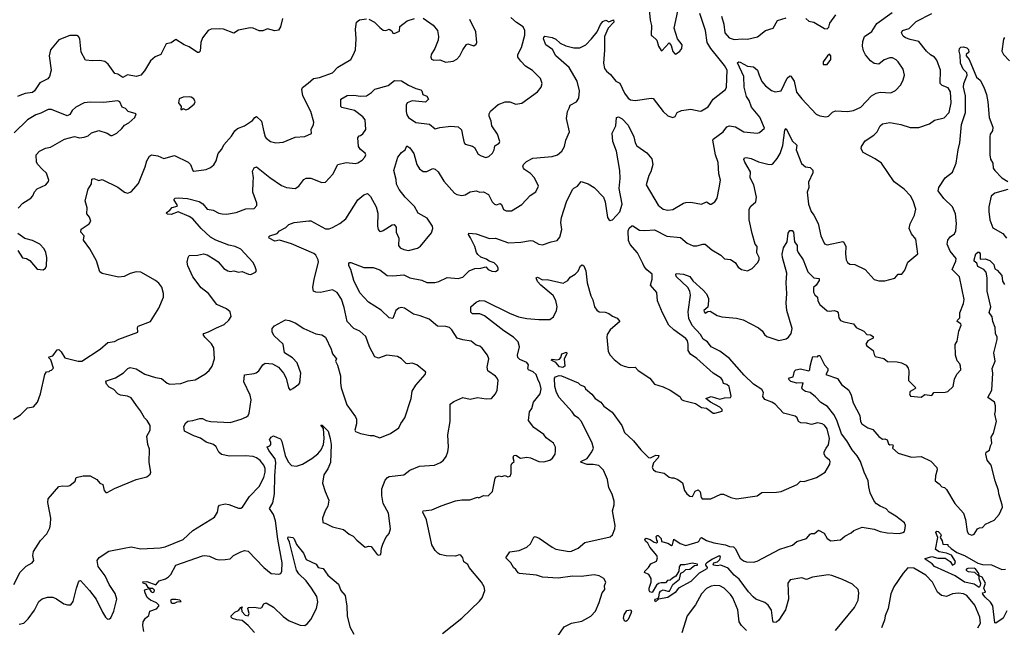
# Model space of a CAD drawing. Extents: x 1954678 to 2060275, y 904822 to 1016299.
# Tile 291 of 467: x 2010630 to 2018795, y 953651 to 958684. Entities that reach past the tile are written whole.
import ezdxf

# ---------------------------------------------------------------- set-up
doc = ezdxf.new("R2010")
doc.units = 0

msp = doc.modelspace()

# ---------------------------------------------------------------- linework, layer by layer
at = {"layer": '0CON20XD'}
for points in [[(2015842.7, 958855), (2015859.3, 958679.3), (2015870, 958635), (2015867.5, 958555), (2015875, 958550), (2015912.5, 958515), (2015927.5, 958465), (2015948.3, 958428.3), (2015955, 958427.5), (2016015, 958493.3), (2016031.7, 958471.7), (2016045, 958422), (2016065, 958400), (2016075, 958401.2), (2016105, 958423.8), (2016121.2, 958445), (2016123.8, 958475), (2016083.8, 958525), (2016056.7, 958615), (2016088.6, 958755)], [(2012463.3, 954275), (2012495, 954287.1), (2012525, 954280), (2012655.5, 954145.5), (2012715, 954097.1), (2012778.3, 954091.7), (2012795, 954097.5), (2012804.1, 954115.9), (2012806.5, 954183.5), (2012771.2, 954381.2), (2012751.5, 954531.5), (2012735, 954584.4), (2012700.5, 954635), (2012729.5, 954680.5), (2012744.2, 954755.8), (2012745.2, 954905), (2012754.8, 955015), (2012748.2, 955045), (2012696.7, 955115), (2012683.3, 955145), (2012705, 955153.8), (2012713.8, 955165), (2012713.8, 955185), (2012702, 955205), (2012714, 955225), (2012735, 955235.6), (2012766.2, 955223.8), (2012792.1, 955212.1), (2012805, 955188.8), (2012830.3, 955075), (2012855, 955020.6), (2012885, 954990.5), (2012925, 954986.2), (2012975, 955002.5), (2013052.3, 955047.7), (2013102, 955088), (2013129.5, 955120.5), (2013148.5, 955165), (2013156.1, 955215), (2013148.6, 955298.6), (2013127.5, 955325), (2013138, 955325), (2013186.8, 955276.8), (2013205.3, 955215), (2013211.5, 955165), (2013207.1, 955015), (2013186.1, 954963.9), (2013151.9, 954915), (2013140, 954845), (2013161.9, 954775), (2013192.9, 954705), (2013186, 954655), (2013162.5, 954615), (2013140, 954555), (2013145, 954520), (2013169.3, 954509.3), (2013225, 954482), (2013315, 954462), (2013362.8, 954422.8), (2013396.2, 954406.2), (2013425, 954371.2), (2013494.2, 954314.2), (2013525, 954323.3), (2013545, 954320), (2013595, 954253.3), (2013605, 954247.5), (2013625, 954252.5), (2013630, 954305), (2013640.5, 954339.5), (2013666.7, 954395), (2013692.7, 954427.3), (2013706.2, 954465), (2013688.8, 954595), (2013643.8, 954675), (2013632.3, 954742.3), (2013632.1, 954797.9), (2013661.7, 954868.3), (2013678.8, 954891.2), (2013695, 954899.2), (2013816.2, 954913.8), (2013865, 954951.2), (2013944.2, 954985.8), (2014070, 954995), (2014120, 955015), (2014144, 955035), (2014165.5, 955064.5), (2014181.4, 955105), (2014186.8, 955143.2), (2014180.8, 955245), (2014199.2, 955355), (2014199.5, 955500.5), (2014228.7, 955521.3), (2014305, 955553.1), (2014365, 955540.5), (2014425.7, 955554.3), (2014497.3, 955542.7), (2014542.7, 955547.3), (2014575.4, 955584.6), (2014590.6, 955615), (2014597.1, 955695), (2014590, 955715), (2014575, 955732.2), (2014511.4, 955775), (2014505.8, 955805), (2014520, 955875), (2014509.4, 955905), (2014464.5, 955964.5), (2014445, 955979.2), (2014415, 955986.9), (2014375, 956020), (2014305, 956030.8), (2014256.4, 956046.4), (2014212.5, 956115), (2014193.8, 956133.8), (2014165, 956143.3), (2014095, 956146.4), (2014025, 956202.2), (2013949.7, 956229.7), (2013896.2, 956245), (2013821.9, 956295), (2013795, 956300.5), (2013774.8, 956295.2), (2013748.8, 956275), (2013725, 956210), (2013695, 956214.3), (2013628.8, 956278.8), (2013523.5, 956345), (2013451.8, 956421.8), (2013401.6, 956525), (2013375.2, 956615.2), (2013360.6, 956645), (2013358.9, 956665), (2013365, 956672.9), (2013375, 956673.1), (2013485, 956631.4), (2013561.7, 956631.7), (2013615, 956612.5), (2013677.5, 956565), (2013725, 956562.5), (2013815, 956570.9), (2013865, 956544.6), (2013965, 956525.5), (2014005, 956507.8), (2014073.1, 956506.9), (2014105, 956514.2), (2014175, 956549.2), (2014265, 956541.4), (2014305, 956550), (2014356, 956605), (2014405, 956624.5), (2014455, 956627.1), (2014495, 956637.5), (2014516, 956615), (2014545, 956601.4), (2014575, 956598.8), (2014598.8, 956611.2), (2014598.8, 956625), (2014588, 956645), (2014565, 956668.8), (2014522.9, 956682.9), (2014501.2, 956701.2), (2014455, 956717.5), (2014429.7, 956739.7), (2014417, 956757), (2014403.1, 956805), (2014368.5, 956878.5), (2014351.1, 956905), (2014353.6, 956916.4), (2014415, 956911.2), (2014525, 956872.7), (2014575, 956873.6), (2014684.3, 956835.7), (2014785, 956842.2), (2014865, 956855.6), (2014885, 956851.4), (2014935, 956824.3), (2014965, 956820.6), (2015037.5, 956845), (2015087.5, 956855), (2015107.7, 956882.3), (2015124.2, 956945), (2015117.5, 957005), (2015121.9, 957045), (2015165, 957176.7), (2015215, 957276.7), (2015225, 957288.8), (2015255.9, 957304.1), (2015285, 957343.3), (2015345, 957323.8), (2015393.3, 957295), (2015472, 957215), (2015484.5, 957174.5), (2015502.9, 957045), (2015515, 957028), (2015525, 957022), (2015545, 957026), (2015606, 957094), (2015625.4, 957155), (2015600.9, 957285), (2015610.6, 957369.4), (2015606.9, 957435), (2015578.8, 957595), (2015548.9, 957675), (2015543.3, 957745), (2015572.5, 957805), (2015578.8, 957875), (2015595, 957878.9), (2015625, 957862.1), (2015675, 957810), (2015723.1, 957715), (2015734.5, 957664.5), (2015748.3, 957638.3), (2015831.7, 957581.7), (2015873, 957533), (2015881.2, 957485), (2015862.5, 957425), (2015846.2, 957395), (2015826.2, 957315), (2015925, 957146.7), (2015965, 957116), (2016005, 957107.1), (2016045, 957113.1), (2016135, 957164.5), (2016155, 957169.5), (2016195, 957173.1), (2016285, 957157.5), (2016325, 957175.8), (2016355, 957156), (2016365, 957156), (2016395, 957176.2), (2016412.9, 957205), (2016430.8, 957290.8), (2016440.6, 957355), (2016427.4, 957407.4), (2016422.1, 957502.1), (2016401.1, 957565), (2016377.5, 957685), (2016381.4, 957695), (2016462.9, 957755), (2016495, 957795.7), (2016515, 957804.3), (2016565, 957796.9), (2016635.5, 957755.5), (2016745, 957744.2), (2016765, 957750), (2016806.2, 957785), (2016766.9, 957876.9), (2016699.2, 957959.2), (2016680, 958015), (2016658, 958048), (2016638.8, 958125), (2016634.6, 958215), (2016583.4, 958326.6), (2016592.5, 958335), (2016605, 958333.3), (2016665, 958298.9), (2016715, 958294.4), (2016746.9, 958265), (2016760.8, 958225), (2016783.5, 958173.5), (2016815, 958136.2), (2016865, 958098.2), (2016895, 958086.5), (2016945, 958095.8), (2016995, 958200.8), (2017015, 958220), (2017025, 958217.5), (2017052, 958175), (2017072.1, 958085), (2017115, 958027.8), (2017235, 957901.2), (2017265, 957886.7), (2017315, 957878.8), (2017335.8, 957884.2), (2017370.6, 957919.4), (2017395, 957930), (2017495.7, 957924.3), (2017545, 957932.5), (2017605, 957959.4), (2017694, 958055), (2017733.4, 958076.6), (2017765, 958082.9), (2017855, 958079.2), (2017893, 958097), (2017935.8, 958145), (2017956, 958185), (2017966.2, 958225), (2017956.7, 958275), (2017915, 958336.7), (2017898.3, 958351.7), (2017867.3, 958367.3), (2017845, 958369.2), (2017799.1, 958350.9), (2017755, 958316.7), (2017715, 958322), (2017685, 958344), (2017644.1, 958394.1), (2017627.4, 958427.4), (2017620, 958465), (2017621.1, 958505), (2017635.3, 958544.7), (2017695, 958587.5), (2017737, 958653), (2017865, 958743.1)], [(2012784.7, 956935.3), (2012837.5, 956962.5), (2012862.2, 956987.8), (2012905, 957004.4), (2013028.3, 957018.3), (2013045, 957018.8), (2013165, 956951.2), (2013195, 956952), (2013225, 956964.2), (2013285, 956996.5), (2013335.6, 957035), (2013435, 957191.2), (2013485, 957233.8), (2013515, 957243.3), (2013538.3, 957218.3), (2013587.1, 957135), (2013598.8, 957081.2), (2013596.2, 956975), (2013603.3, 956945), (2013613.6, 956933.6), (2013625, 956930), (2013645, 956936.7), (2013720, 956985), (2013735, 956986.9), (2013752.5, 956965), (2013750.6, 956925), (2013774, 956875), (2013770, 956815), (2013785, 956795.6), (2013815, 956780.9), (2013855, 956772.9), (2013928.8, 956791.2), (2013952.7, 956807.3), (2014045, 956920), (2014055.8, 956955), (2014052.5, 956975), (2014010.2, 957040.2), (2013935, 957082.5), (2013905, 957135.6), (2013827.5, 957215), (2013777.4, 957277.4), (2013755, 957322.5), (2013751.2, 957361.2), (2013731.4, 957435), (2013765.8, 957544.2), (2013796.7, 957585), (2013827.5, 957605), (2013840, 957640), (2013865, 957622.5), (2013899.4, 957575), (2013924.2, 957485), (2013945, 957450), (2013975, 957426.7), (2013985, 957426), (2014005, 957428), (2014055, 957451.4), (2014075, 957447.1), (2014101.4, 957425), (2014145.7, 957345.7), (2014235, 957246.7), (2014255, 957236), (2014295, 957227.5), (2014323.8, 957233.8), (2014365, 957257.1), (2014415, 957267.5), (2014445, 957256), (2014475, 957257.1), (2014518, 957235), (2014548.8, 957175), (2014565.9, 957155.9), (2014585, 957152), (2014615, 957161.9), (2014625, 957154.2), (2014642.3, 957112.3), (2014665, 957100.6), (2014708.7, 957101.3), (2014795, 957154.2), (2014863.4, 957226.6), (2014910.9, 957259.1), (2014932, 957305), (2014898.1, 957375), (2014865, 957410.8), (2014815, 957443.3), (2014806.7, 957455), (2014802, 957465), (2014806.7, 957485), (2014831.7, 957508.3), (2014885, 957536.2), (2015045, 957550), (2015088.8, 957565), (2015125, 957596), (2015147.1, 957635), (2015158, 957685), (2015190, 957755), (2015163.9, 957866.1), (2015172, 957925), (2015185, 957952.5), (2015196, 957975), (2015248, 958005), (2015267.1, 958035), (2015270.8, 958095), (2015253.9, 958175), (2015185, 958287.1), (2015074.8, 958384.8), (2015047.8, 958437.8), (2014994.2, 958475), (2014972.5, 958525), (2014975, 958537.5), (2014985, 958547.5), (2015045, 958537.1), (2015075, 958524.2), (2015110.7, 958490.7), (2015158.9, 958468.9), (2015225, 958451.1), (2015275, 958452.1), (2015325, 958477.5), (2015370.5, 958525), (2015417.4, 958582.6), (2015446.5, 958645), (2015465, 958670), (2015489.7, 958679.7), (2015515, 958666.2), (2015555, 958682.5), (2015557.5, 958665), (2015510.8, 958615), (2015480.6, 958545), (2015478.9, 958431.1), (2015471.5, 958325), (2015479.3, 958279.3), (2015495, 958258), (2015529.7, 958229.7), (2015573.3, 958175), (2015607.3, 958157.3), (2015645.5, 958075), (2015674.4, 958035), (2015695, 958020.4), (2015735, 958013.8), (2015865, 958035.7), (2015881.7, 958031.7), (2015965, 957922.9), (2016005, 957888.6), (2016045, 957872.9), (2016065, 957883.3), (2016082.5, 957915), (2016117, 957933), (2016195, 957944.2), (2016273.3, 957926.7), (2016285, 957930), (2016337.7, 957962.3), (2016381.2, 958025), (2016483.8, 958105), (2016492, 958125), (2016496.7, 958265), (2016473.8, 958305), (2016429.9, 958359.9), (2016361.2, 958445), (2016331.2, 958495), (2016315.8, 958595.8), (2016268.9, 958735)], [(2013975, 958696.7), (2014059.5, 958639.5), (2014093.3, 958595), (2014103.3, 958545), (2014101.2, 958515), (2014071.2, 958445), (2014041.2, 958395), (2014038.8, 958375), (2014045, 958357.5), (2014065, 958348.8), (2014115, 958350.6), (2014165, 958332), (2014225, 958340.8), (2014255, 958356.2), (2014278.8, 958385), (2014304, 958435), (2014335, 958478.8), (2014345, 958483.8), (2014395, 958467.5), (2014415, 958482.5), (2014420, 958495), (2014413.8, 958585), (2014362, 958685)], [(2014804.7, 958624.7), (2014750.8, 958660.8), (2014703.6, 958703.6)], [(2015795.9, 956665.9), (2015754.1, 956754.1), (2015692.4, 956822.4), (2015677.3, 956855), (2015675.3, 956935), (2015685, 956958.5), (2015705, 956976.2), (2015715, 956977.5), (2015770.7, 956940.7), (2015815, 956937), (2015895, 956942.4), (2015995, 956890.4), (2016110.5, 956880.5), (2016164.2, 956834.2), (2016215, 956810.8), (2016245, 956810), (2016295, 956824.3), (2016315, 956824.2), (2016368.3, 956778.3), (2016445, 956734), (2016475, 956704), (2016525, 956696.7), (2016561.7, 956671.7), (2016588.8, 956635), (2016615, 956613.8), (2016665, 956602.5), (2016705, 956622.5), (2016749.3, 956670.7), (2016762.5, 956695), (2016762.5, 956715), (2016743.9, 956753.9), (2016744.1, 956804.1), (2016730, 956825), (2016704.2, 956914.2), (2016680, 957025), (2016680, 957115), (2016691.7, 957138.3), (2016734.3, 957175), (2016740, 957215), (2016717.6, 957317.6), (2016688.6, 957375), (2016690.6, 957425), (2016642.5, 957505), (2016635.8, 957525), (2016641.1, 957538.9), (2016655, 957542.5), (2016695, 957534.5), (2016755, 957507.8), (2016835, 957486.9), (2016865, 957486), (2016875, 957491.2), (2016912, 957535), (2016936, 957575), (2016958.7, 957641.3), (2016975, 957770), (2016985, 957782.5), (2017035, 957680), (2017074, 957645), (2017070, 957605), (2017113.3, 957493.3), (2017145, 957464.2), (2017185, 957461.2), (2017207.6, 957437.6), (2017206.9, 957415), (2017172.2, 957337.8), (2017172.5, 957295), (2017158.6, 957255), (2017170.6, 957155), (2017192.5, 957095), (2017215, 957064.2), (2017250, 956995), (2017271.9, 956895), (2017305, 956826.2), (2017325, 956818.6), (2017455, 956845.6), (2017465, 956842), (2017479.4, 956805), (2017476.5, 956745), (2017484.4, 956694.4), (2017493.6, 956673.6), (2017515, 956658), (2017555, 956657.5), (2017640, 956615), (2017715, 956533.3), (2017755, 956521.2), (2017805, 956521.2), (2017886.1, 956543.9), (2017915, 956576.7), (2017945, 956577.5), (2017970.7, 956609.3), (2017994.4, 956675.6), (2018078.8, 956745), (2018062, 956865), (2018025, 956911.2), (2018007.1, 956955), (2018014, 956994), (2018051.2, 957065), (2018062, 957115), (2018040, 957185), (2018015.6, 957225), (2017965, 957279.1), (2017881.2, 957341.2), (2017775.7, 957495.7), (2017725, 957530.9), (2017624.2, 957585), (2017607.5, 957615), (2017609.2, 957635), (2017640.3, 957679.7), (2017712.4, 957727.6), (2017740, 957755), (2017765.7, 957805), (2017785, 957820.6), (2017845, 957833.6), (2017935.5, 957815.5), (2018015, 957790), (2018085, 957790.8), (2018175, 957821.2), (2018215, 957851.4), (2018295, 957870.8), (2018337.5, 957915), (2018353.6, 957995), (2018347.4, 958087.4), (2018329.2, 958119.2), (2018278.7, 958138.7), (2018262.5, 958155), (2018264.5, 958265), (2018235, 958350), (2018215, 958374.5), (2018183.2, 958393.2), (2018150.7, 958425), (2018086.7, 958505), (2018015, 958519.6), (2017976, 958535), (2017955, 958548), (2017942.5, 958575), (2017950.8, 958595), (2018005, 958611.8), (2018065, 958670), (2018194.7, 958735.3)], [(2016449.1, 958715), (2016468.1, 958648.1), (2016476.4, 958575), (2016514.3, 958534.3), (2016555, 958519.2), (2016625, 958525.4), (2016665, 958522.5), (2016747.2, 958542.8), (2016815, 958593.8), (2016876.7, 958613.3), (2016915, 958678), (2016985, 958698.6)], [(2017150, 958695), (2017175, 958673.3), (2017215, 958664), (2017305, 958612.5), (2017325, 958610), (2017338.3, 958621.7), (2017348.8, 958655), (2017397.1, 958725)], [(2010577.5, 955375), (2010638, 955412), (2010695, 955470), (2010745, 955477.5), (2010776.7, 955515), (2010803.8, 955585), (2010837.5, 955745), (2010851.7, 955768.3), (2010875, 955770), (2010881.7, 955778.3), (2010895, 955780), (2010911.7, 955798.3), (2010887, 955867), (2010870, 955885), (2010875, 955890), (2010905, 955900), (2010940.7, 955949.3), (2010955, 955952.5), (2010975, 955932.5), (2011005, 955883.8), (2011115, 955855.8), (2011145, 955856), (2011296.7, 955955), (2011360.9, 956009.1), (2011415, 956017.5), (2011451.3, 956038.7), (2011610, 956095), (2011606.7, 956135), (2011613.3, 956145), (2011715.6, 956184.4), (2011783.8, 956295), (2011823.6, 956386.4), (2011823.8, 956415), (2011808.6, 956468.6), (2011782.7, 956502.7), (2011755, 956524), (2011635, 956592.9), (2011595, 956594.2), (2011545, 956580.8), (2011495, 956558), (2011448.8, 956551.2), (2011315, 956580.8), (2011295.8, 956595.8), (2011265.8, 956685.8), (2011212.5, 956785), (2011158.3, 956858.3), (2011163.3, 956895), (2011136.7, 956925), (2011140.5, 956949.5), (2011207.3, 956992.7), (2011218.8, 957015), (2011209.7, 957049.7), (2011186.7, 957075), (2011190.8, 957125), (2011173.1, 957185), (2011198.6, 957281.4), (2011226.2, 957325), (2011227, 957363), (2011245, 957370), (2011285, 957353.3), (2011315, 957360), (2011445, 957296.2), (2011500, 957255), (2011525, 957246.2), (2011555, 957258.8), (2011615, 957328), (2011671.1, 957465), (2011684, 957516), (2011707.2, 957552.8), (2011723.3, 957565), (2011776.2, 957556.2), (2011825, 957535.8), (2011915, 957560), (2012028, 957505), (2012045.8, 957485), (2012066.4, 957436.4), (2012075, 957430), (2012175, 957442.9), (2012211.2, 957458.8), (2012238.8, 957481.2), (2012260, 957515), (2012275.7, 957575), (2012305, 957612), (2012322.4, 957647.6), (2012385, 957720), (2012412.9, 957765), (2012435, 957784.2), (2012495, 957806), (2012560.5, 957849.5), (2012580, 957875), (2012595, 957883.3), (2012634.2, 957844.2), (2012655.6, 957755), (2012664.2, 957715), (2012673.3, 957703.3), (2012710, 957675), (2012755, 957664.4), (2012815, 957670.8), (2012915, 957710.6), (2012995, 957717.1), (2013049.4, 957740.6), (2013048.1, 957775), (2013065.8, 957815), (2013068, 957835), (2013044.2, 957925), (2012978.9, 958055), (2012970.8, 958105), (2012976, 958124), (2013022.6, 958157.4), (2013065, 958198.2), (2013115.8, 958205.8), (2013224, 958245), (2013269.3, 958290.7), (2013374.7, 958355.3), (2013399.2, 958395), (2013413.8, 958435), (2013420, 958525), (2013415.5, 958605), (2013424.2, 958665), (2013446.9, 958683.1), (2013505, 958690.8)], [(2010582.5, 954005), (2010635, 954106.7), (2010684.2, 954155.8), (2010733.3, 954185), (2010746.7, 954205), (2010740, 954245), (2010745, 954277.5), (2010801.2, 954368.8), (2010855.7, 954424.3), (2010880.8, 954475), (2010885.6, 954505), (2010888.5, 954555), (2010862.5, 954685), (2010866, 954714), (2010955, 954817.5), (2010985, 954823.3), (2011025, 954820), (2011045, 954826.2), (2011089.3, 954860.7), (2011099.3, 954890.7), (2011155, 954906), (2011215, 954906), (2011268.8, 954875), (2011295.7, 954845.7), (2011320, 954835), (2011330, 954785), (2011345, 954767.5), (2011355, 954767.5), (2011415, 954800), (2011595, 954874.3), (2011683.9, 954896.1), (2011710.7, 954919.3), (2011716.7, 954935), (2011703.8, 955015), (2011707.5, 955125), (2011693.9, 955166.1), (2011683.8, 955235), (2011711.4, 955285), (2011713, 955323), (2011686.7, 955365), (2011664.4, 955385), (2011631.2, 955445), (2011598.6, 955488.6), (2011555, 955550.9), (2011525, 955564.5), (2011464.6, 955574.6), (2011444, 955585), (2011409.8, 955619.8), (2011370.7, 955640.7), (2011348.9, 955665), (2011343.8, 955685), (2011348.6, 955691.4), (2011423.5, 955716.5), (2011491.4, 955758.6), (2011525.7, 955794.3), (2011545, 955804), (2011595, 955792.9), (2011668.6, 955748.6), (2011755, 955720.5), (2011805, 955711.1), (2011852.6, 955672.6), (2011874.5, 955664.5), (2011965, 955670), (2012027.7, 955692.3), (2012085, 955701.2), (2012165, 955746.7), (2012201.7, 955778.3), (2012225.9, 955814.1), (2012246, 955875), (2012240, 955965), (2012220.3, 956000.3), (2012164.3, 956054.3), (2012151.2, 956075), (2012157.5, 956085), (2012195, 956097.1), (2012261.2, 956131.2), (2012325, 956160), (2012364.2, 956195), (2012382.9, 956225), (2012375, 956263.3), (2012345, 956288.1), (2012265, 956326.2), (2012196.2, 956415), (2012135, 956463.3), (2012064.5, 956554.5), (2012022.9, 956645), (2012019.4, 956675), (2012025.8, 956715), (2012035, 956731.2), (2012105, 956734.2), (2012155, 956744.2), (2012185.5, 956735.5), (2012248.9, 956698.9), (2012277.1, 956677.1), (2012324, 956624), (2012355, 956604.5), (2012375, 956598.9), (2012405, 956602.9), (2012445, 956593.5), (2012475, 956598), (2012527.5, 956575), (2012545.8, 956574.2), (2012585, 956592.5), (2012592.5, 956605), (2012581.2, 956645), (2012564, 956675), (2012465, 956784.4), (2012415.4, 956805.4), (2012365, 956815.6), (2012257, 956857), (2012212.1, 956882.1), (2012135.5, 956955.5), (2012065.8, 957035), (2012036.2, 957055), (2011945, 957091.4), (2011885, 957070.8), (2011855, 957072.9), (2011843.8, 957085), (2011874.3, 957105.7), (2011895, 957128.8), (2011935, 957140), (2011937.5, 957145), (2011908, 957195), (2011920, 957205), (2011945, 957209.2), (2012022.4, 957202.4), (2012117.6, 957177.6), (2012150, 957160), (2012185, 957115.8), (2012235, 957105.7), (2012280.3, 957080.3), (2012310, 957075), (2012345, 957074.4), (2012425, 957087.1), (2012505, 957118.8), (2012575, 957121.2), (2012596.1, 957143.9), (2012596.4, 957163.6), (2012564.3, 957255), (2012565, 957340), (2012569.6, 957375), (2012561.3, 957428.7), (2012573.3, 957456.7), (2012595, 957465.4), (2012705, 957376.5), (2012801.7, 957311.7), (2012842.5, 957295), (2012915, 957285.8), (2012944.2, 957305.8), (2012985, 957361.4), (2013005, 957370.6), (2013045, 957371.9), (2013135, 957335.8), (2013165, 957338), (2013226.6, 957403.4), (2013267.5, 957485), (2013337.7, 957502.3), (2013415, 957493.8), (2013435, 957498.8), (2013468.8, 957521.2), (2013492.5, 957545), (2013500, 957565), (2013495, 957577.5), (2013455, 957610), (2013440, 957635), (2013433.8, 957705), (2013445, 957722.5), (2013456.1, 957723.9), (2013475, 957738.8), (2013500.6, 957775), (2013494.4, 957855), (2013475, 957880), (2013405, 957932.5), (2013301.7, 957958.3), (2013292.5, 957965), (2013292.5, 958025), (2013344.4, 958055.6), (2013400.9, 958059.1), (2013455, 958050), (2013505, 958054.3), (2013547.4, 958082.6), (2013575, 958110), (2013685, 958138), (2013739.2, 958180.8), (2013795, 958176.9), (2013855, 958141.1), (2013915, 958114.4), (2013955, 958104), (2013966, 958095), (2013974.2, 958064.2), (2014005, 958050), (2014020, 958025), (2013995, 958002.5), (2013885, 958012.9), (2013843.8, 957995), (2013836, 957975), (2013834.5, 957925), (2013840.6, 957895), (2013854.3, 957875), (2013915, 957832.2), (2014029.1, 957819.1), (2014075, 957780), (2014115, 957791.9), (2014205, 957803.5), (2014265, 957797.1), (2014293, 957773), (2014305.6, 957715), (2014315, 957663.8), (2014325, 957654), (2014385, 957636.2), (2014402.5, 957625), (2014431.7, 957571.7), (2014456.1, 957556.1), (2014495, 957543.8), (2014519.7, 957550.3), (2014551.1, 957578.9), (2014564.4, 957605), (2014571.2, 957638.8), (2014605, 957661.2), (2014612, 957675), (2014592, 957735), (2014544.4, 957805), (2014539.4, 957845), (2014523.1, 957885), (2014524.2, 957905), (2014534.4, 957925.6), (2014596.8, 957983.2), (2014655, 958004.3), (2014695, 958004), (2014745, 957986), (2014795, 957994.2), (2014925, 958088), (2014955.5, 958124.5), (2014961.9, 958155), (2014947.9, 958197.9), (2014883, 958263), (2014825, 958298.8), (2014785, 958340), (2014760.8, 958375), (2014761.9, 958395), (2014791.5, 958455), (2014819.4, 958555), (2014818, 958595), (2014804.7, 958624.7)], [(2012808.2, 958695), (2012792.2, 958625), (2012775, 958598), (2012745, 958592.5), (2012685, 958609.2), (2012647, 958593), (2012615, 958590.8), (2012565, 958614.4), (2012542.4, 958617.6), (2012445, 958598), (2012405, 958573.3), (2012320, 958605), (2012285, 958610), (2012217.5, 958605), (2012194, 958595), (2012145.7, 958535), (2012132.7, 958495), (2012127.1, 958425), (2012115, 958412), (2012105, 958412.5), (2012035, 958460), (2011995, 958476.7), (2011925, 958520), (2011885, 958494), (2011843.8, 958485), (2011799.2, 958395), (2011753, 958377), (2011715.8, 958344.2), (2011665, 958261.4), (2011635, 958224.4), (2011595, 958214.5), (2011525, 958228.1), (2011485, 958206.7), (2011445, 958231.9), (2011419.4, 958239.4), (2011364, 958315), (2011335, 958338), (2011295, 958347.5), (2011235, 958343.3), (2011175, 958350), (2011140.8, 958415), (2011128.8, 958525), (2011117.5, 958545), (2011105, 958553.8), (2011045, 958554), (2010955, 958517.8), (2010884.5, 958435), (2010875.7, 958384.3), (2010890.8, 958265), (2010877.5, 958215), (2010863.8, 958195), (2010797.9, 958162.1), (2010753.8, 958095), (2010735, 958080), (2010675, 958073.3), (2010632.4, 958057.6), (2010611.1, 958048.9)], [(2013525, 958687.5), (2013572.6, 958662.6), (2013615, 958619.2), (2013645, 958598), (2013665, 958596), (2013695, 958606.7), (2013715, 958592.5), (2013725, 958572.5), (2013735, 958570), (2013779.5, 958590.5), (2013782.7, 958627.3), (2013843.3, 958675), (2013905, 958693.3)], [(2018795, 958536.7), (2018786.9, 958523.1), (2018774.5, 958425), (2018787.8, 958395), (2018837.5, 958345)], [(2015088.6, 953575), (2015146.2, 953655), (2015205, 953684.3), (2015291.2, 953701.2), (2015367.2, 953742.8), (2015404.2, 953785), (2015436.2, 953855), (2015460, 953935), (2015483.3, 953965), (2015480, 953995), (2015490, 954025), (2015473.8, 954055), (2015435, 954077.5), (2015395, 954084.5), (2015285, 954071.8), (2015215, 954075.4), (2015095, 954057.9), (2014965, 954065.6), (2014915, 954083.5), (2014775.7, 954095.7), (2014762.9, 954102.9), (2014745, 954130), (2014725.9, 954145.9), (2014703.9, 954183.9), (2014660, 954225), (2014693, 954277), (2014772.3, 954287.7), (2014835, 954313.3), (2014865, 954342.5), (2014892.7, 954397.3), (2014905, 954403.3), (2014938.3, 954388.3), (2015045, 954314), (2015076.7, 954296.7), (2015185, 954279.4), (2015205, 954281.1), (2015260, 954305), (2015315, 954352.9), (2015525, 954398.8), (2015545, 954417.5), (2015566.2, 954465), (2015568.8, 954495), (2015546.2, 954615), (2015560, 954665), (2015558.6, 954695), (2015543, 954753), (2015515.7, 954805.7), (2015505, 954876.2), (2015471.5, 954951.5), (2015432.3, 954992.3), (2015385, 955000.7), (2015335, 954999.7), (2015290, 955015), (2015283.3, 955025), (2015335, 955049.6), (2015375.5, 955105), (2015388.5, 955135), (2015377.5, 955175), (2015288.2, 955355), (2015265, 955381.9), (2015232.8, 955402.8), (2015210.9, 955435), (2015102.3, 955555), (2015080.3, 955595), (2015068.2, 955645), (2015065.6, 955715), (2015071.9, 955725), (2015102.8, 955737.2), (2015123.4, 955733.4), (2015260, 955675), (2015278.5, 955658.5), (2015312.5, 955645), (2015322.5, 955625), (2015375, 955581.9), (2015403.1, 955545), (2015449.4, 955515), (2015474, 955484), (2015541.9, 955431.9), (2015622, 955322), (2015645, 955264), (2015721.2, 955195), (2015779.7, 955119.7), (2015845, 955056), (2015860, 955055), (2015903.9, 955076.1), (2015930, 955075), (2015923.1, 955055), (2015886.6, 955013.4), (2015875.7, 954975), (2015885, 954954.2), (2015905, 954941.4), (2015975, 954926.2), (2016015, 954893.8), (2016035, 954887.5), (2016055, 954890), (2016086.1, 954876.1), (2016126.1, 954846.1), (2016143.9, 954783.9), (2016163.3, 954755), (2016186.1, 954736.1), (2016210, 954735), (2016232, 954778), (2016255, 954788.5), (2016271.7, 954771.7), (2016280.8, 954725), (2016290, 954715), (2016360, 954715), (2016445, 954753.8), (2016465, 954753.8), (2016526.1, 954726.1), (2016575, 954713.8), (2016745, 954738.8), (2016785, 954768), (2016905, 954769.2), (2016945, 954776), (2017075.7, 954834.3), (2017105, 954860), (2017135, 954858.8), (2017238.3, 954891.7), (2017308.8, 954935), (2017348.3, 955001.7), (2017350.6, 955025), (2017345.6, 955035), (2017315, 955058.8), (2017300, 955085), (2017301.2, 955105), (2017318, 955135), (2017337, 955163), (2017344.5, 955215), (2017326, 955296), (2017305, 955324.3), (2017285.4, 955335.4), (2017245, 955344.5), (2017195, 955330.3), (2017155, 955341.5), (2017106.7, 955345), (2017086.7, 955355), (2017077.5, 955385), (2017060.7, 955400.7), (2016965, 955426), (2016895, 955500.4), (2016867.1, 955517.1), (2016808.7, 955538.7), (2016792, 955562), (2016798, 955595), (2016785, 955621.5), (2016716.2, 955666.2), (2016638.5, 955738.5), (2016515, 955878.2), (2016435, 955938.4), (2016365, 955975.3), (2016334.7, 956015), (2016297, 956037), (2016276.5, 956076.5), (2016205, 956151.8), (2016178.9, 956208.9), (2016173.6, 956265), (2016191.7, 956401.7), (2016186.9, 956435), (2016171.5, 956465), (2016075, 956557.5), (2016070, 956575), (2016075, 956582.5), (2016135, 956576), (2016186.2, 956556.2), (2016212.1, 956522.1), (2016297.1, 956445), (2016325, 956412), (2016340.9, 956375), (2016342.9, 956355), (2016335.9, 956304.1), (2016303.5, 956275), (2016305, 956263.3), (2016315, 956254), (2016335, 956267.5), (2016355, 956268.8), (2016412.7, 956232.7), (2016451.7, 956221.7), (2016575, 956211.9), (2016628.8, 956198.8), (2016755, 956131.2), (2016787.1, 956107.1), (2016807.1, 956075), (2016825, 956061.1), (2016925, 956027.5), (2016985, 956040), (2017006.4, 956053.6), (2017026.6, 956083.4), (2017034.3, 956125.7), (2016990.9, 956275), (2016985.3, 956335.3), (2016991.4, 956415), (2016985.3, 956505), (2016991.7, 956585), (2016954.8, 956714.8), (2016952.5, 956742.5), (2016962.6, 956795), (2016995.4, 956844.6), (2017001.5, 956915), (2017015, 956938.1), (2017035, 956937.1), (2017046.2, 956925), (2017054.4, 956844.4), (2017075.7, 956815), (2017076.9, 956775), (2017084.6, 956754.6), (2017125.5, 956695.5), (2017165.5, 956595), (2017215, 956546.2), (2017260.8, 956540.8), (2017258.5, 956525), (2017235, 956485.7), (2017212.9, 956465), (2017213, 956427), (2017224.3, 956405), (2017244.4, 956385), (2017248.9, 956355), (2017265, 956326.2), (2017325, 956272.5), (2017345, 956269.2), (2017384.3, 956275.7), (2017407.8, 956267.8), (2017416.2, 956255), (2017422, 956215), (2017435, 956193.3), (2017465, 956180), (2017545, 956164.2), (2017566.2, 956135), (2017630, 956105), (2017655, 956076.2), (2017685, 956072.3), (2017708.5, 956058.5), (2017706.9, 956045), (2017662.2, 956025), (2017645.8, 955995), (2017655, 955982), (2017708, 955945), (2017715, 955910), (2017725, 955893.3), (2017795, 955876.7), (2017825, 955854), (2017905, 955851.2), (2017941.7, 955841.7), (2017981.7, 955821.7), (2017997.3, 955797.3), (2018002, 955775), (2018001.2, 955695), (2018060, 955635), (2018052.5, 955625), (2018013.3, 955605), (2018008.8, 955585), (2018016.7, 955566.7), (2018105, 955556.2), (2018135, 955580), (2018195, 955570), (2018210, 955595), (2018305, 955598.8), (2018326, 955605), (2018370.8, 955645), (2018381.2, 955705), (2018401.7, 955748.3), (2018433.8, 955785), (2018432.7, 955812.7), (2018425, 955833.3), (2018405, 955857.5), (2018390, 955905), (2018387, 955993), (2018405, 956020), (2018418, 956105), (2018435.8, 956155), (2018434, 956165), (2018403.8, 956185), (2018405.7, 956195), (2018425.6, 956215), (2018426.2, 956255), (2018457, 956333), (2018462.5, 956365), (2018422, 956555), (2018362.9, 956615), (2018393.1, 956685), (2018395.6, 956705), (2018346.5, 956766.5), (2018320.6, 956825), (2018325, 956858.8), (2018344.5, 956885.5), (2018380.9, 956909.1), (2018392.1, 956935), (2018398.4, 956995), (2018391.1, 957075), (2018365, 957133.3), (2018294.1, 957204.1), (2018246.2, 957266.2), (2018253, 957295), (2018305, 957373.3), (2018365, 957420), (2018396.4, 957495), (2018410.9, 957605), (2018426.6, 957663.4), (2018440.6, 957815), (2018473.6, 957915), (2018473.3, 958055), (2018456.1, 958125), (2018460.3, 958155), (2018486, 958225), (2018483.8, 958245), (2018454.6, 958274.6), (2018432.2, 958325), (2018429.5, 958389.5), (2018420, 958425), (2018424.2, 958445.8), (2018435, 958456.7), (2018455, 958459.2), (2018485, 958451.5), (2018498.1, 958438.1), (2018501.1, 958415), (2018478.8, 958395), (2018478, 958385), (2018504, 958355), (2018565, 958207.5), (2018595, 958182.5), (2018624, 958125), (2018645.7, 958065.7), (2018657, 958003), (2018668.1, 957875), (2018698.5, 957795), (2018695.4, 957765), (2018678.5, 957735), (2018674.7, 957715.3), (2018673.6, 957565), (2018680.2, 957530.2), (2018699.2, 957495), (2018703.5, 957455), (2018715, 957434), (2018775, 957374.3), (2018822.7, 957342.7)], [(2017325, 958312.5), (2017356.2, 958355), (2017356.4, 958386.4), (2017345, 958400), (2017327.5, 958385), (2017293.3, 958335), (2017293.3, 958313.3), (2017325, 958312.5)], [(2012008.3, 957938.3), (2012025, 957942.5), (2012077.5, 957985), (2012086.2, 958005), (2012075, 958030), (2012053, 958043), (2012035.5, 958045.5), (2011985, 958041.8), (2011951.2, 958028.8), (2011946.2, 957996.2), (2011970, 957965), (2011965, 957940), (2011975, 957940), (2011985, 957950), (2012008.3, 957938.3)], [(2010617.4, 957122.6), (2010656.2, 957163.8), (2010722.9, 957205), (2010740, 957225), (2010752.7, 957257.3), (2010776.1, 957283.9), (2010847.5, 957315), (2010867.5, 957345), (2010872.5, 957355), (2010853.6, 957413.6), (2010815.8, 957445.8), (2010780, 957485), (2010770, 957505), (2010767.5, 957565), (2010793.3, 957595), (2010845, 957620), (2010885, 957628), (2011002.5, 957695), (2011085, 957716.7), (2011125, 957706.7), (2011165, 957710.8), (2011197, 957723), (2011225, 957746.2), (2011285, 957766), (2011355.6, 957745.6), (2011385, 957726.2), (2011397.5, 957725), (2011435, 957744), (2011477.6, 957782.4), (2011498.8, 957811.2), (2011535, 957828.8), (2011585.8, 957874.2), (2011596.7, 957905), (2011530, 957925), (2011508.3, 957948.3), (2011480.5, 957960.5), (2011460, 958005), (2011445, 958013.3), (2011325, 957998), (2011215, 958002), (2011165, 957996.2), (2011095, 957960.8), (2011065, 957932), (2011045, 957898), (2011025, 957887.5), (2010895, 957939.2), (2010865, 957939.4), (2010805, 957910.4), (2010762.6, 957897.4), (2010695, 957853.8), (2010584, 957746)], [(2018825, 957278.1), (2018715, 957246.5), (2018686.9, 957223.1), (2018667.1, 957135), (2018665.5, 957095), (2018674.5, 957025), (2018700.6, 956960.6), (2018782.1, 956912.1), (2018814, 956875)], [(2010615, 956772.5), (2010652.3, 956712.3), (2010687, 956707), (2010715, 956690), (2010775, 956617.5), (2010825, 956612.5), (2010843, 956627), (2010853.3, 956645), (2010856.1, 956713.9), (2010847.5, 956755), (2010832, 956785), (2010796.2, 956825), (2010735, 956856.2), (2010671.7, 956871.7), (2010615, 956914.2)], [(2010625, 953675.7), (2010664.2, 953685.8), (2010700.3, 953719.7), (2010752.5, 953792.5), (2010790, 953865), (2010815, 953886.2), (2010859.3, 953900.7), (2010905, 953900), (2010935, 953886.7), (2010995, 953843.8), (2011026.4, 953836.4), (2011055, 953837.5), (2011073.3, 953865), (2011100, 953975), (2011118.8, 954025), (2011125, 954036.7), (2011135, 954037.5), (2011210, 953955), (2011263.3, 953885), (2011316.7, 953775), (2011342.5, 953735), (2011358.3, 953718.3), (2011375, 953720), (2011385, 953730), (2011410, 953785), (2011436.2, 953885), (2011421.2, 953931.2), (2011372.5, 954005), (2011337.4, 954077.4), (2011281.4, 954155), (2011273.1, 954205), (2011289.8, 954230.2), (2011368.5, 954281.5), (2011496.2, 954306.2), (2011555, 954318.2), (2011635, 954300.9), (2011795, 954310), (2011835, 954318.1), (2011985, 954378.9), (2012065, 954452.9), (2012245, 954562.5), (2012270, 954605), (2012279.5, 954650.5), (2012287.5, 954662.5), (2012335, 954672.9), (2012365, 954667.1), (2012445, 954636.2), (2012465, 954636.2), (2012476.7, 954645), (2012535.7, 954735), (2012615, 954817.1), (2012655, 954892.9), (2012665.9, 954935), (2012664.6, 954965), (2012655, 954994), (2012625, 955031.8), (2012595, 955053.6), (2012565, 955066), (2012501.7, 955071.7), (2012369.1, 955069.1), (2012303.5, 955083.5), (2012280.5, 955100.5), (2012259.2, 955145), (2012236, 955165), (2012175, 955183.3), (2012128, 955218), (2012075, 955235.5), (2011995.3, 955275.3), (2011992.1, 955315), (2012007.6, 955345), (2012025, 955359.4), (2012065, 955363.2), (2012125, 955380.5), (2012145, 955380.6), (2012176.7, 955365), (2012215, 955356.7), (2012375, 955346.4), (2012467.5, 955375), (2012510, 955395), (2012524.1, 955405.9), (2012533.8, 955425), (2012549.6, 955535), (2012541.8, 955575), (2012490, 955685), (2012495, 955742.5), (2012575, 955752.2), (2012590.5, 955759.5), (2012613.3, 955776.7), (2012645, 955823.8), (2012665, 955838), (2012725, 955834), (2012775, 955806), (2012817.5, 955755), (2012839.2, 955715), (2012859.2, 955635), (2012869.3, 955619.3), (2012875, 955616.7), (2012895, 955628), (2012945, 955663.8), (2012953, 955677), (2012960.6, 955755), (2012931.3, 955841.3), (2012892.4, 955882.4), (2012826.7, 955925), (2012813.8, 955995), (2012740, 956065), (2012724.3, 956095), (2012723.3, 956125), (2012741.7, 956148.3), (2012835, 956196.7), (2012865, 956191.4), (2012915, 956172), (2012985, 956125.8), (2013085, 956081.2), (2013135, 956073.3), (2013165, 956053.8), (2013212.5, 955955), (2013224.4, 955915), (2013257.5, 955875), (2013248.8, 955855), (2013265, 955822.5), (2013290, 955735), (2013290.8, 955675), (2013296.9, 955635), (2013344, 955495), (2013415.7, 955395), (2013423.3, 955375), (2013423.8, 955335), (2013410, 955285), (2013415, 955273.8), (2013455, 955256), (2013535, 955240), (2013565, 955240), (2013615, 955219.2), (2013705, 955256), (2013775, 955303.3), (2013790.9, 955339.1), (2013822.9, 955385), (2013877.5, 955545), (2013885, 955607.5), (2013915, 955656.7), (2013993.3, 955745), (2013996.7, 955765), (2013923.3, 955825), (2013885, 955840), (2013845, 955832), (2013835, 955835.7), (2013795.8, 955875), (2013763.9, 955893.9), (2013675.7, 955904.3), (2013605, 955881.4), (2013575, 955892), (2013531.4, 955975), (2013500.3, 956060.3), (2013450, 956105), (2013400, 956125), (2013345, 956183.8), (2013320.5, 956300.5), (2013298.8, 956368.8), (2013263.3, 956423.3), (2013225, 956446), (2013124.3, 956425.7), (2013085, 956428.2), (2013066.7, 956436.7), (2013061.4, 956465), (2013071.5, 956535), (2013107.1, 956675), (2013104.5, 956695), (2013085, 956734.3), (2013068.1, 956748.1), (2012885, 956828.1), (2012783.3, 956856.7), (2012745, 956850), (2012697.5, 956875), (2012696.2, 956885), (2012704.2, 956895), (2012765, 956913.8), (2012784.7, 956935.3)], [(2015948.9, 954018.9), (2015926.7, 954013.3), (2015910, 954000), (2015875, 953940), (2015856.2, 953945), (2015849.2, 953955), (2015848.6, 953975), (2015866.2, 954025), (2015866, 954055), (2015847, 954087), (2015810, 954105), (2015812.5, 954115), (2015845, 954146.7), (2015864, 954176), (2015911.7, 954198.3), (2015917.5, 954225), (2015913.3, 954245), (2015854.3, 954315), (2015838.1, 954348.1), (2015818.8, 954365), (2015815, 954380), (2015825, 954390), (2015857.7, 954377.7), (2015890, 954355), (2015909.3, 954350.7), (2015920, 954355), (2015920, 954365), (2015913, 954373), (2015908.3, 954401.7), (2015915, 954410), (2015925, 954410), (2015950, 954385), (2015951.7, 954361.7), (2016005, 954346.7), (2016035, 954327.5), (2016042.5, 954335), (2016055, 954380), (2016106, 954345), (2016155, 954326.9), (2016255, 954360), (2016265, 954366.7), (2016275, 954390), (2016285, 954393.8), (2016325, 954370.8), (2016385, 954349.5), (2016483.8, 954333.8), (2016515, 954318.9), (2016547.7, 954317.7), (2016562.4, 954302.4), (2016603.4, 954223.4), (2016631, 954201), (2016657.2, 954192.8), (2016715, 954190.9), (2016745, 954199.6), (2016932.1, 954297.9), (2017037.8, 954332.2), (2017075, 954361.1), (2017155, 954386), (2017185, 954422), (2017195, 954428.8), (2017221.7, 954428.3), (2017255, 954454), (2017300.3, 954430.3), (2017325, 954386.2), (2017355.8, 954365.8), (2017435, 954374.3), (2017471.2, 954405), (2017525, 954432.5), (2017547.6, 954452.4), (2017615, 954478.8), (2017715, 954464), (2017765, 954444), (2017824.2, 954434.2), (2017925, 954427.1), (2017954.4, 954435.6), (2017966.5, 954443.5), (2017970.8, 954455), (2017974, 954495), (2017965.8, 954515), (2017895, 954571.4), (2017841.2, 954605), (2017815, 954631.2), (2017766.2, 954655), (2017734.4, 954674.4), (2017716, 954696), (2017682.9, 954765), (2017670, 954815), (2017666.7, 954865), (2017631.8, 954935), (2017601.1, 955025), (2017575, 955071.8), (2017531.8, 955121.8), (2017488.6, 955195), (2017444.3, 955254.3), (2017406.9, 955366.9), (2017382.3, 955412.3), (2017328.7, 955478.7), (2017272.5, 955512.5), (2017229.8, 955559.8), (2017185, 955596.9), (2017145, 955604.5), (2017120.3, 955620.3), (2017114.4, 955635), (2017125.8, 955675.8), (2017075, 955671.9), (2017025, 955687.1), (2017004, 955705), (2017012.3, 955717.7), (2017043, 955727), (2017056.2, 955773.8), (2017066.4, 955783.6), (2017105, 955791.2), (2017175, 955776.7), (2017183.3, 955785), (2017183.8, 955815), (2017197.5, 955867.5), (2017206, 955894), (2017245, 955892), (2017255, 955903.3), (2017265, 955903.3), (2017302.9, 955825), (2017330, 955795), (2017332, 955775), (2017313.6, 955743.6), (2017412.6, 955712.6), (2017445, 955663.1), (2017505, 955616), (2017524.3, 955575), (2017540.6, 955510.6), (2017595.8, 955405), (2017603.1, 955355), (2017614.3, 955335), (2017664, 955304), (2017705, 955288.5), (2017755, 955230.8), (2017785, 955210), (2017805, 955213.3), (2017822.5, 955205), (2017835, 955170), (2017845, 955162.5), (2017867.5, 955165), (2017872.5, 955155), (2017867.5, 955135), (2017915, 955094.3), (2018025, 955060), (2018105, 955066), (2018185, 955027.5), (2018234, 954974), (2018238, 954955), (2018224.1, 954905.9), (2018221.2, 954865), (2018255, 954838.8), (2018277.5, 954815), (2018298.3, 954808.3), (2018315, 954793.3), (2018384, 954675), (2018456.9, 954596.9), (2018472.9, 954545), (2018486, 954445), (2018497.5, 954425), (2018525, 954414.2), (2018545, 954420.8), (2018573.3, 954465), (2018590, 954475), (2018615, 954477.5), (2018640, 954505), (2018710.9, 954539.1), (2018752.5, 954585), (2018778.8, 954645), (2018778, 954665), (2018749.4, 954755), (2018746.5, 954785), (2018718.5, 954865), (2018686.9, 954995), (2018651.9, 955035), (2018641.8, 955085), (2018645, 955101.2), (2018673.2, 955116.8), (2018680.6, 955155), (2018691.4, 955175), (2018685.6, 955225), (2018705, 955260), (2018728.9, 955355), (2018715.7, 955415.7), (2018721.1, 955445), (2018722.5, 955485), (2018713.3, 955515), (2018657.1, 955555), (2018690.4, 955615), (2018699.1, 955755), (2018694.3, 955795), (2018720, 955855), (2018707.1, 955925), (2018734.7, 956035), (2018734.7, 956055), (2018722.5, 956085), (2018719.8, 956135), (2018699.7, 956185), (2018693.3, 956223.3), (2018668.1, 956258.1), (2018681.6, 956305), (2018653.5, 956435), (2018652.5, 956545), (2018643.3, 956593.3), (2018624.6, 956614.6), (2018575, 956638.6), (2018566, 956666), (2018545, 956684.3), (2018543.5, 956695), (2018558.2, 956745), (2018575, 956758.5), (2018585, 956757.8), (2018595.6, 956745), (2018595, 956700), (2018635, 956703.3), (2018675, 956689.1), (2018707.1, 956655), (2018715, 956621.2), (2018735, 956608.1), (2018775.5, 956565.5), (2018779.2, 956519.2), (2018795, 956490)], [(2014135, 953598), (2014295, 953726), (2014443.2, 953866.8), (2014464, 953895), (2014485.8, 953955), (2014480.8, 953985), (2014460, 954025), (2014356.2, 954146.2), (2014345, 954170), (2014313.6, 954193.6), (2014305.9, 954225.9), (2014287.5, 954247.5), (2014275, 954251.2), (2014245, 954240), (2014166.4, 954243.6), (2014115, 954253.8), (2014097.5, 954265), (2014075, 954287.5), (2014046.2, 954335), (2014002.3, 954542.3), (2013972.5, 954605), (2013976.7, 954615), (2014047.3, 954622.7), (2014125, 954657.5), (2014245, 954698.8), (2014295, 954706.2), (2014363.6, 954706.4), (2014425, 954727.5), (2014437, 954723), (2014475, 954742.5), (2014515, 954740), (2014550, 954775), (2014573.3, 954885), (2014582.3, 954897.7), (2014605, 954906.7), (2014625, 954900), (2014655, 954907.5), (2014678.3, 954898.3), (2014698.3, 954901.7), (2014706.7, 954925), (2014706.2, 954995), (2014711.7, 955008.3), (2014730, 955025), (2014722.5, 955055), (2014727, 955073), (2014745, 955076), (2014782.7, 955052.7), (2014835, 955058.9), (2014865.4, 955055.4), (2014934.3, 955024.3), (2014975, 955020.8), (2015025, 955034), (2015048.3, 955051.7), (2015071.2, 955085), (2015073.9, 955113.9), (2015072.3, 955142.3), (2015056.7, 955175), (2014995, 955220), (2014975, 955246.7), (2014893.8, 955305), (2014850, 955365), (2014856.7, 955435), (2014875.9, 955464.1), (2014890, 955515), (2014945, 955584), (2014953.2, 955625), (2014943.9, 955673.9), (2014928.2, 955698.2), (2014912.2, 955745), (2014887, 955767), (2014849.2, 955785), (2014842.5, 955795), (2014848.1, 955825), (2014835, 955844.3), (2014778.1, 955868.1), (2014760, 955885), (2014757.5, 955905), (2014775.4, 955975), (2014763.6, 956015), (2014725.2, 956055.2), (2014645, 956107.3), (2014485, 956232.1), (2014445, 956248.5), (2014385, 956248.9), (2014370.5, 956260.5), (2014371.2, 956305), (2014415, 956342.9), (2014445, 956358), (2014485.5, 956355.5), (2014692, 956252), (2014765, 956223.6), (2014835, 956208.9), (2014935, 956199.4), (2015025, 956201.4), (2015056.2, 956223.8), (2015081.4, 956275), (2015085.6, 956305), (2015075, 956358.8), (2015055, 956400), (2014950.4, 956485), (2014923.9, 956515), (2014912.5, 956545), (2014925, 956551.5), (2014965, 956530), (2015005, 956532.5), (2015137.1, 956502.9), (2015175, 956522.5), (2015195, 956552.5), (2015237.5, 956575), (2015259.7, 956600.3), (2015280, 956645), (2015295, 956652.5), (2015308.6, 956645), (2015325.6, 956605), (2015334.4, 956505), (2015366.4, 956396.4), (2015382.2, 956362.2), (2015395.6, 956305), (2015415, 956277.1), (2015435, 956264.4), (2015485, 956261.1), (2015515, 956251.1), (2015545, 956227.5), (2015585, 956212.5), (2015607.5, 956185), (2015525.5, 956114.5), (2015502.5, 956075), (2015497.5, 956055), (2015510, 955935), (2015525, 955906.2), (2015558.8, 955868.8), (2015615, 955826.2), (2015643, 955813), (2015685, 955804.2), (2015735, 955806.9), (2015758.7, 955778.7), (2015854.2, 955714.2), (2015895, 955665.7), (2015965, 955642.5), (2016025, 955613.8), (2016103, 955563), (2016118.3, 955538.3), (2016135, 955528.8), (2016235, 955503.8), (2016285, 955471.2), (2016325, 955466.2), (2016380, 955425), (2016395, 955424.2), (2016455, 955442.5), (2016456.2, 955455), (2016435, 955473.8), (2016357.5, 955515), (2016320, 955545), (2016365, 955563.1), (2016435, 955540.9), (2016475, 955552.7), (2016524, 955555), (2016530, 955565), (2016514.5, 955644.5), (2016495, 955662.9), (2016465, 955670.8), (2016457.9, 955697.9), (2016445.8, 955715), (2016380, 955755), (2016245, 955878), (2016192.8, 955912.8), (2016173.7, 955943.7), (2016174.4, 955995), (2016166.9, 956025), (2016155, 956044), (2016053.9, 956113.9), (2016013.7, 956153.7), (2015961.2, 956255), (2015918.8, 956355), (2015912, 956425), (2015860, 956485), (2015875.5, 956535), (2015875.3, 956575.3), (2015831.2, 956611.2), (2015808.5, 956638.5), (2015795.9, 956665.9)], [(2015135, 955802.1), (2015105, 955808.7), (2015075, 955844.2), (2015037.5, 955865), (2015045, 955872.5), (2015085, 955865.8), (2015107.4, 955872.6), (2015118, 955885), (2015126.2, 955915), (2015165, 955930), (2015168, 955915), (2015146, 955875), (2015150, 955815), (2015135, 955802.1)], [(2012577.3, 953607.3), (2012524.5, 953664.5), (2012475.6, 953705.6), (2012431.3, 953711.3), (2012394.3, 953724.3), (2012383.8, 953735), (2012384, 953745), (2012413.1, 953776.9), (2012445, 953789), (2012465, 953815.8), (2012475, 953818.8), (2012470, 953805), (2012472.6, 953782.6), (2012500.9, 953750.9), (2012524.8, 953745.2), (2012532.5, 953765), (2012521.2, 953805), (2012525, 953814), (2012575, 953816.7), (2012625, 953808.6), (2012638, 953815), (2012655, 953846.2), (2012675, 953853.8), (2012735, 953817.5), (2012815, 953739.2), (2012864.5, 953704.5), (2012955, 953669.2), (2012995, 953666), (2013015, 953679.2), (2013044.7, 953715.3), (2013090, 953805), (2013102.9, 953862.9), (2013092.9, 953905), (2013050.7, 953975), (2013004.4, 954034.4), (2012945, 954094.6), (2012924.8, 954125), (2012868.2, 954355), (2012852.5, 954385), (2012855, 954399.2), (2012894, 954394), (2012905, 954383.3), (2012926.4, 954336.4), (2012983.3, 954265), (2013005, 954211.2), (2013087.5, 954175), (2013106.4, 954146.4), (2013147.3, 954137.3), (2013185, 954082.5), (2013275, 954008.8), (2013293.1, 953955), (2013329.4, 953915), (2013343.5, 953825), (2013345.6, 953745), (2013368.1, 953655), (2013401.8, 953595)], [(2018814.3, 953785.7), (2018784.2, 953725), (2018725, 953683.8), (2018716.7, 953686.7), (2018698.4, 953828.4), (2018679.9, 953859.9), (2018635, 953899.1), (2018616.2, 953925), (2018615, 953936.2), (2018637.9, 953942.1), (2018624.1, 953975), (2018638.8, 954015), (2018611.2, 954065), (2018587.1, 954077.1), (2018583.4, 954095), (2018556.2, 954136.2), (2018545, 954141), (2018493.2, 954136.8), (2018483.1, 954135), (2018476.4, 954125), (2018495, 954111.6), (2018546.8, 954106.8), (2018583.5, 954073.5), (2018584, 954054), (2018597.1, 954017.1), (2018594.2, 953995.8), (2018585, 953981.4), (2018545, 954008.2), (2018465.6, 954025), (2018387.1, 954077.1), (2018215, 954154.5), (2018196.4, 954176.4), (2018137.5, 954215), (2018138.3, 954221.7), (2018195, 954238.5), (2018243.4, 954223.4), (2018305, 954222.5), (2018344.5, 954195), (2018365, 954165.9), (2018385, 954176.7), (2018390.6, 954195), (2018357.7, 954247.7), (2018315.9, 954265.9), (2018255, 954276.4), (2018224.4, 954295), (2018242.2, 954395), (2018227.1, 954435), (2018235, 954448), (2018246.7, 954445), (2018266.2, 954425), (2018270, 954415), (2018262, 954395), (2018278, 954368), (2018285, 954340), (2018325, 954337.5), (2018327.5, 954327.5), (2018353.1, 954303.1), (2018399.8, 954269.8), (2018464.2, 954245), (2018575, 954181.1), (2018615, 954171.1), (2018688.8, 954168.8), (2018775, 954128.1), (2018805, 954131.4)], [(2011658.1, 953615), (2011651.2, 953665), (2011654.4, 953695), (2011674.2, 953725), (2011700.5, 953749.5), (2011710, 953785), (2011765, 953804), (2011783.3, 953825), (2011783.3, 953835), (2011765, 953853.8), (2011715, 953875.5), (2011688.4, 953898.4), (2011669.7, 953935), (2011663.8, 953955), (2011668.5, 953961.5), (2011705, 953972.5), (2011721, 953945), (2011735, 953939.5), (2011744.2, 953945), (2011747.4, 953957.4), (2011735, 953972.4), (2011710.8, 953970.8), (2011695, 953980), (2011677.5, 954007.5), (2011654.6, 954015), (2011651.5, 954028.5), (2011685, 954030), (2011757.7, 954002.3), (2011786.7, 954035), (2011837.9, 954052.1), (2011865, 954070), (2011882.1, 954087.9), (2011925, 954164), (2012145, 954241.5), (2012165, 954245.6), (2012205, 954238.6), (2012255.9, 954215.9), (2012285, 954210), (2012335, 954211.2), (2012375, 954218.8), (2012404.3, 954245.7), (2012463.3, 954275)], [(2017395.3, 953624.7), (2017552, 953815), (2017582.5, 953875), (2017589.6, 953935), (2017581.9, 953965), (2017535, 954007.7), (2017452.1, 954047.9), (2017365, 954080), (2017335, 954084.7), (2017203.1, 954066.9), (2017155, 954047.1), (2017115, 954059.5), (2017018, 954045), (2016998.9, 954015), (2017004.3, 953885), (2016980, 953795), (2016925, 953710.8), (2016905, 953694.3), (2016881.7, 953691.7), (2016874.1, 953704.1), (2016865, 953793.8), (2016837.5, 953835), (2016810, 953855), (2016735, 953883.8), (2016712.8, 953902.8), (2016674.1, 953944.1), (2016595, 954050), (2016553.5, 954083.5), (2016505, 954140.7), (2016445, 954166.1), (2016415, 954159.6), (2016385, 954165.8), (2016381.3, 954175), (2016386.2, 954185), (2016416.8, 954193.2), (2016435, 954211.6), (2016441.4, 954235), (2016435, 954241.4), (2016425, 954239.8), (2016373.9, 954216.1), (2016328.6, 954185), (2016318, 954175), (2016317, 954165), (2016330.9, 954145), (2016326.7, 954135), (2016265, 954098.5), (2016195, 954030.4), (2016094.3, 953975.7), (2016065, 953940), (2016005, 953897.9), (2015927.3, 953882.7), (2015902.5, 953862.5), (2015896.7, 953875), (2015899.6, 953885), (2015919.8, 953890.2), (2015929.7, 953900.3), (2015936, 953935), (2015945, 953950.4), (2015965, 953960.4), (2016005, 953949.1), (2016019.4, 953950.6), (2016045.8, 954005), (2016101.5, 954048.5), (2016112.1, 954097.9), (2016135, 954109.4), (2016155, 954130.6), (2016187, 954133), (2016225, 954161.7), (2016250.6, 954165), (2016249.5, 954175), (2016205, 954181.3), (2016145, 954168.7), (2016110.7, 954169.3), (2016099.5, 954150.5), (2016095.2, 954114.8), (2016071.5, 954075), (2016042, 954058), (2016025, 954040.2), (2016000.6, 954039.4), (2015985, 954018.7), (2015948.9, 954018.9)], [(2018575, 953645.8), (2018596.5, 953685), (2018590.9, 953735), (2018549.5, 953835), (2018484, 953915), (2018455, 953927.5), (2018415, 953932.2), (2018365, 953927.1), (2018315, 953906.7), (2018275, 953912.9), (2018242, 953942), (2018200, 954025), (2018143.6, 954083.6), (2018045, 954140.8), (2017995, 954142.1), (2017955, 954100), (2017878.9, 953985), (2017855, 953928.8), (2017832.2, 953805), (2017807.5, 953745), (2017800.3, 953710.3), (2017775, 953646.7)], [(2016655.8, 953625), (2016615, 953665.8), (2016595.3, 953695.3), (2016584.6, 953795), (2016544.4, 953895), (2016525, 953922.9), (2016472, 953975), (2016435, 953993.3), (2016395, 953996.7), (2016365, 953991.9), (2016325, 953971.4), (2016285, 953929.2), (2016233.1, 953836.9), (2016165, 953746.7), (2016120, 953605)], [(2011895, 953850.3), (2011915, 953850.3), (2011935, 953860.2), (2011969.5, 953865), (2011957.5, 953875), (2011925, 953881.6), (2011890.4, 953879.6), (2011880.4, 953875), (2011885, 953856.5), (2011895, 953850.3)], [(2015655, 953698), (2015644.4, 953704.4), (2015638.1, 953725), (2015641.8, 953755), (2015665, 953788.9), (2015696.4, 953796.4), (2015703.3, 953785), (2015698.7, 953765), (2015675.9, 953715), (2015665, 953704.4), (2015655, 953698)]]:
    msp.add_lwpolyline(points, dxfattribs=at)

doc.saveas('drawing.dxf')
